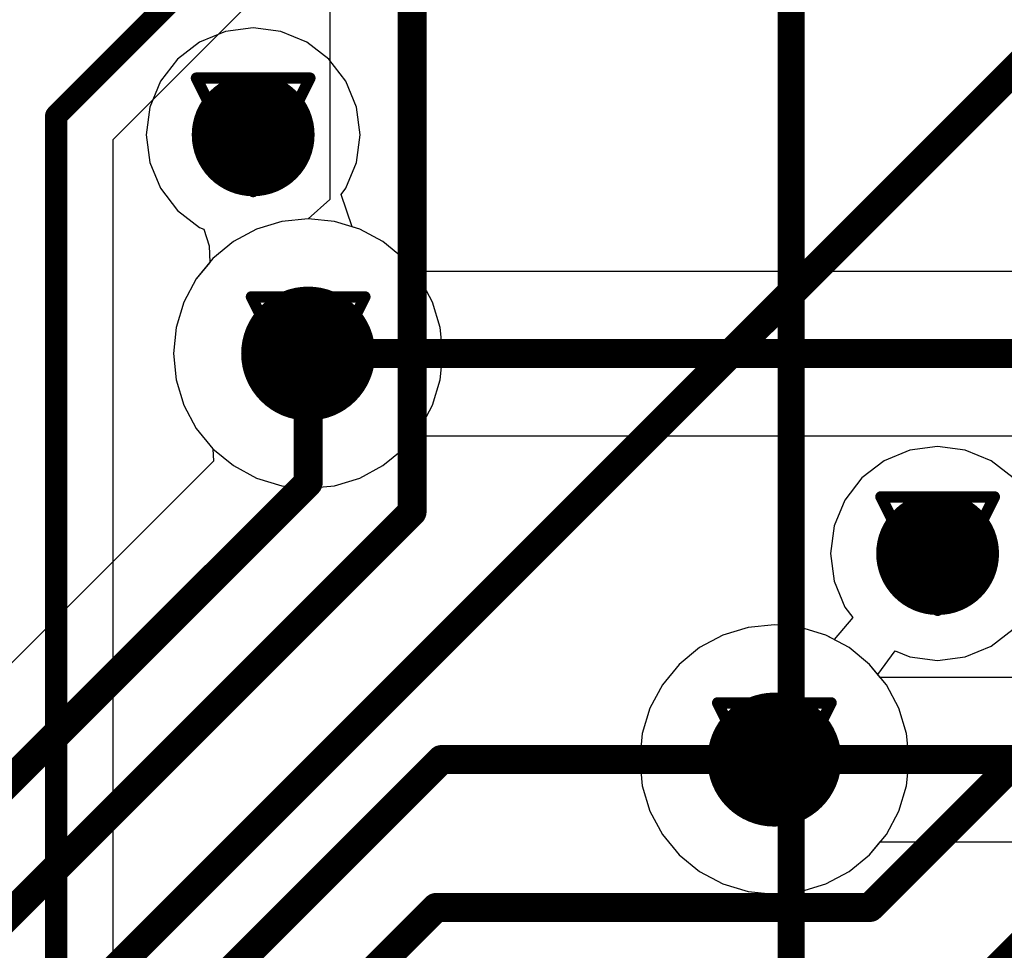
# Model space of a CAD drawing. Header units: millimetres. Extents: x 138 to 555, y 26 to 334.
# Tile 664 of 713: x 348.37 to 352.77, y 282.89 to 287.05. Entities that reach past the tile are written whole.
import ezdxf

# ---------------------------------------------------------------- set-up
doc = ezdxf.new("R2010")
doc.units = ezdxf.units.MM
for name, color, linetype in [('BottomLayer', 5, 'Continuous'), ('DrillDrawing', 1, 'Continuous'), ('Mechanical27', 56, 'Continuous'), ('MidLayer1', 16, 'Continuous'), ('MidLayer2', 76, 'Continuous'), ('MidLayer3', 90, 'Continuous'), ('MidLayer4', 156, 'Continuous'), ('MultiLayer', 9, 'Continuous'), ('TopLayer', 1, 'Continuous'), ('TopOverlay', 2, 'Continuous'), ('ViaHoleLayer', 16, 'Continuous')]:
    doc.layers.add(name, color=color, linetype=linetype)

# ---------------------------------------------------------------- blocks, each defined once
blk = doc.blocks.new('CON_SAMTEC_CLM_120_02_L_D_R__________C______503')
at = {"layer": 'Mechanical27', "const_width": 0.01}
blk.add_lwpolyline([(-10, -12), (-10, -0.35)], dxfattribs=at)
at = {"layer": 'TopOverlay', "const_width": 0.12}
blk.add_lwpolyline([(-10, -12), (-10, -0.35)], dxfattribs=at)

msp = doc.modelspace()

# ---------------------------------------------------------------- linework, layer by layer
at = {"layer": 'BottomLayer'}
for p, q in [((348.7852, 286.5182), (350.9954, 288.7283)), ((348.7852, 264.4795), (348.7852, 286.5182)), ((349.5406, 286.1506), (349.4275, 286.1163)), ((349.6582, 286.1622), (349.5406, 286.1506)), ((349.7759, 286.1506), (349.6582, 286.1622)), ((349.889, 286.1163), (349.7759, 286.1506)), ((349.4275, 286.1163), (349.3233, 286.0605)), ((349.9932, 286.0605), (349.889, 286.1163)), ((349.3233, 286.0605), (349.2319, 285.9856)), ((350.0846, 285.9856), (349.9932, 286.0605)), ((349.2319, 285.9856), (349.157, 285.8942)), ((350.1323, 285.9274), (350.0846, 285.9856)), ((354.3272, 285.9274), (350.1323, 285.9274)), ((349.157, 285.8942), (349.1012, 285.79)), ((349.1012, 285.79), (349.0669, 285.6769)), ((349.0669, 285.6769), (349.0553, 285.5593)), ((349.0553, 285.5593), (349.0669, 285.4416)), ((349.0669, 285.4416), (349.1012, 285.3285)), ((349.1012, 285.3285), (349.157, 285.2243)), ((349.157, 285.2243), (349.2319, 285.1329)), ((350.0846, 285.1329), (350.1323, 285.1911)), ((350.1323, 285.1911), (353.1862, 285.1911)), ((349.2319, 285.1329), (349.3233, 285.058)), ((349.9932, 285.058), (350.0846, 285.1329)), ((349.3233, 285.058), (349.4275, 285.0022)), ((349.889, 285.0022), (349.9932, 285.058)), ((349.4275, 285.0022), (349.5406, 284.9679)), ((349.7759, 284.9679), (349.889, 285.0022)), ((349.5406, 284.9679), (349.6582, 284.9564)), ((349.6582, 284.9564), (349.7759, 284.9679)), ((351.6279, 284.3327), (351.5148, 284.2984)), ((351.7455, 284.3443), (351.6279, 284.3327)), ((351.8632, 284.3327), (351.7455, 284.3443)), ((351.9763, 284.2984), (351.8632, 284.3327)), ((351.5148, 284.2984), (351.4106, 284.2427)), ((352.0805, 284.2427), (351.9763, 284.2984)), ((351.4106, 284.2427), (351.3192, 284.1677)), ((352.1718, 284.1677), (352.0805, 284.2427)), ((351.3192, 284.1677), (351.2442, 284.0763)), ((352.2196, 284.1095), (352.1718, 284.1677)), ((351.2442, 284.0763), (351.1885, 283.9721)), ((352.9033, 284.1095), (352.2196, 284.1095)), ((351.1885, 283.9721), (351.1542, 283.859)), ((351.1542, 283.859), (351.1426, 283.7414)), ((351.1426, 283.7414), (351.1542, 283.6238)), ((351.1542, 283.6238), (351.1885, 283.5107)), ((351.1885, 283.5107), (351.2442, 283.4064)), ((351.2442, 283.4064), (351.3192, 283.3151)), ((352.1718, 283.3151), (352.2196, 283.3732)), ((352.2196, 283.3732), (358.0836, 283.3732)), ((351.3192, 283.3151), (351.4106, 283.2401)), ((352.0805, 283.2401), (352.1718, 283.3151)), ((351.4106, 283.2401), (351.5148, 283.1844)), ((351.9763, 283.1844), (352.0805, 283.2401)), ((351.5148, 283.1844), (351.6279, 283.1501)), ((351.6279, 283.1501), (351.7455, 283.1385)), ((351.7455, 283.1385), (351.8632, 283.1501)), ((351.8632, 283.1501), (351.9763, 283.1844))]:
    msp.add_line(p, q, dxfattribs=at)
for points, const_width in [([(348.5303, 286.6238), (351.1225, 289.2159)], 0.1), ([(348.5303, 264.3739), (348.5303, 286.6238)], 0.1), ([(349.6582, 285.5593), (356.6687, 285.5593)], 0.13), ([(351.7455, 283.7414), (358.2361, 283.7414)], 0.13)]:
    msp.add_lwpolyline(points, dxfattribs=dict(at, const_width=const_width))
for points, const_width in [([(349.2745, 286.5389, 1), (349.5495, 286.5389, 1)], 0.275), ([(348.5053, 286.6238, 1), (348.5553, 286.6238, 1)], 0.05), ([(348.5053, 286.6238, 1), (348.5553, 286.6238, 1)], 0.05), ([(349.5082, 285.5593, 1), (349.8082, 285.5593, 1)], 0.3), ([(349.6257, 285.5593, 1), (349.6907, 285.5593, 1)], 0.065), ([(352.3388, 284.6638, 1), (352.6138, 284.6638, 1)], 0.275), ([(351.5955, 283.7414, 1), (351.8955, 283.7414, 1)], 0.3), ([(351.713, 283.7414, 1), (351.778, 283.7414, 1)], 0.065)]:
    msp.add_lwpolyline(points, format="xyb", close=True, dxfattribs=dict(at, const_width=const_width))
at = {"layer": 'DrillDrawing', "const_width": 0.0508}
for points in [[(349.158, 286.7929), (349.666, 286.7929)], [(349.158, 286.7929), (349.412, 286.2849)], [(349.412, 286.2849), (349.666, 286.7929)], [(349.2596, 286.6913), (349.5644, 286.6913)], [(349.2596, 286.6913), (349.412, 286.3865)], [(349.412, 286.3865), (349.5644, 286.6913)], [(349.4042, 285.8133), (349.9122, 285.8133)], [(349.4042, 285.8133), (349.6582, 285.3053)], [(349.6582, 285.3053), (349.9122, 285.8133)], [(349.5058, 285.7117), (349.8106, 285.7117)], [(349.5058, 285.7117), (349.6582, 285.4069)], [(349.6582, 285.4069), (349.8106, 285.7117)], [(352.2223, 284.9178), (352.7303, 284.9178)], [(352.2223, 284.9178), (352.4763, 284.4098)], [(352.4763, 284.4098), (352.7303, 284.9178)], [(352.3239, 284.8162), (352.6287, 284.8162)], [(352.3239, 284.8162), (352.4763, 284.5114)], [(352.4763, 284.5114), (352.6287, 284.8162)], [(351.4915, 283.9954), (351.9995, 283.9954)], [(351.4915, 283.9954), (351.7455, 283.4874)], [(351.7455, 283.4874), (351.9995, 283.9954)], [(351.5931, 283.8938), (351.8979, 283.8938)], [(351.5931, 283.8938), (351.7455, 283.589)], [(351.7455, 283.589), (351.8979, 283.8938)]]:
    msp.add_lwpolyline(points, dxfattribs=at)
at = {"layer": 'DrillDrawing', "const_width": 0.0254}
for points in [[(349.1453, 286.7929, 1), (349.1707, 286.7929, 1)], [(349.1453, 286.7929, 1), (349.1707, 286.7929, 1)], [(349.6533, 286.7929, 1), (349.6787, 286.7929, 1)], [(349.6533, 286.7929, 1), (349.6787, 286.7929, 1)], [(349.2469, 286.6913, 1), (349.2723, 286.6913, 1)], [(349.2469, 286.6913, 1), (349.2723, 286.6913, 1)], [(349.5517, 286.6913, 1), (349.5771, 286.6913, 1)], [(349.5517, 286.6913, 1), (349.5771, 286.6913, 1)], [(349.3993, 286.3865, 1), (349.4247, 286.3865, 1)], [(349.3993, 286.3865, 1), (349.4247, 286.3865, 1)], [(349.3993, 286.2849, 1), (349.4247, 286.2849, 1)], [(349.3993, 286.2849, 1), (349.4247, 286.2849, 1)], [(349.3915, 285.8133, 1), (349.4169, 285.8133, 1)], [(349.3915, 285.8133, 1), (349.4169, 285.8133, 1)], [(349.8995, 285.8133, 1), (349.9249, 285.8133, 1)], [(349.8995, 285.8133, 1), (349.9249, 285.8133, 1)], [(349.4931, 285.7117, 1), (349.5185, 285.7117, 1)], [(349.4931, 285.7117, 1), (349.5185, 285.7117, 1)], [(349.7979, 285.7117, 1), (349.8233, 285.7117, 1)], [(349.7979, 285.7117, 1), (349.8233, 285.7117, 1)], [(349.6455, 285.4069, 1), (349.6709, 285.4069, 1)], [(349.6455, 285.4069, 1), (349.6709, 285.4069, 1)], [(349.6455, 285.3053, 1), (349.6709, 285.3053, 1)], [(349.6455, 285.3053, 1), (349.6709, 285.3053, 1)], [(352.2096, 284.9178, 1), (352.235, 284.9178, 1)], [(352.2096, 284.9178, 1), (352.235, 284.9178, 1)], [(352.7176, 284.9178, 1), (352.743, 284.9178, 1)], [(352.7176, 284.9178, 1), (352.743, 284.9178, 1)], [(352.3112, 284.8162, 1), (352.3366, 284.8162, 1)], [(352.3112, 284.8162, 1), (352.3366, 284.8162, 1)], [(352.616, 284.8162, 1), (352.6414, 284.8162, 1)], [(352.616, 284.8162, 1), (352.6414, 284.8162, 1)], [(352.4636, 284.5114, 1), (352.489, 284.5114, 1)], [(352.4636, 284.5114, 1), (352.489, 284.5114, 1)], [(352.4636, 284.4098, 1), (352.489, 284.4098, 1)], [(352.4636, 284.4098, 1), (352.489, 284.4098, 1)], [(351.4788, 283.9954, 1), (351.5042, 283.9954, 1)], [(351.4788, 283.9954, 1), (351.5042, 283.9954, 1)], [(351.9868, 283.9954, 1), (352.0122, 283.9954, 1)], [(351.9868, 283.9954, 1), (352.0122, 283.9954, 1)], [(351.5804, 283.8938, 1), (351.6058, 283.8938, 1)], [(351.5804, 283.8938, 1), (351.6058, 283.8938, 1)], [(351.8852, 283.8938, 1), (351.9106, 283.8938, 1)], [(351.8852, 283.8938, 1), (351.9106, 283.8938, 1)], [(351.7328, 283.589, 1), (351.7582, 283.589, 1)], [(351.7328, 283.589, 1), (351.7582, 283.589, 1)], [(351.7328, 283.4874, 1), (351.7582, 283.4874, 1)], [(351.7328, 283.4874, 1), (351.7582, 283.4874, 1)]]:
    msp.add_lwpolyline(points, format="xyb", close=True, dxfattribs=at)
at = {"layer": 'MidLayer1'}
for p, q in [((349.288, 287.0016), (349.1724, 286.9538)), ((349.412, 287.018), (349.288, 287.0016)), ((349.536, 287.0016), (349.412, 287.018)), ((349.6515, 286.9538), (349.536, 287.0016)), ((349.1724, 286.9538), (349.0732, 286.8776)), ((349.7508, 286.8776), (349.6515, 286.9538)), ((349.0732, 286.8776), (348.9971, 286.7784)), ((349.8269, 286.7784), (349.7508, 286.8776)), ((348.9971, 286.7784), (348.9492, 286.6629)), ((349.8748, 286.6629), (349.8269, 286.7784)), ((348.9492, 286.6629), (348.9329, 286.5389)), ((349.8911, 286.5389), (349.8748, 286.6629)), ((348.9329, 286.5389), (348.9492, 286.4149)), ((349.8748, 286.4149), (349.8911, 286.5389)), ((348.9492, 286.4149), (348.9971, 286.2993)), ((349.8269, 286.2993), (349.8748, 286.4149)), ((348.9971, 286.2993), (349.0732, 286.2001)), ((349.8055, 286.2714), (349.8269, 286.2993)), ((349.8545, 286.1267), (349.8055, 286.2714)), ((349.0732, 286.2001), (349.1724, 286.124)), ((349.1724, 286.124), (349.191, 286.1163)), ((349.191, 286.1163), (349.2143, 286.0418)), ((349.889, 286.1163), (349.8545, 286.1267)), ((349.9932, 286.0605), (349.889, 286.1163)), ((350.0846, 285.9856), (349.9932, 286.0605)), ((349.2143, 286.0418), (349.2174, 285.9679)), ((349.2174, 285.9679), (349.157, 285.8942)), ((350.1595, 285.8942), (350.0846, 285.9856)), ((349.157, 285.8942), (349.1012, 285.79)), ((350.2153, 285.79), (350.1595, 285.8942)), ((349.1012, 285.79), (349.0669, 285.6769)), ((350.2496, 285.6769), (350.2153, 285.79)), ((349.0669, 285.6769), (349.0553, 285.5593)), ((350.2612, 285.5593), (350.2496, 285.6769)), ((349.0553, 285.5593), (349.0669, 285.4416)), ((350.2496, 285.4416), (350.2612, 285.5593)), ((349.0669, 285.4416), (349.1012, 285.3285)), ((350.2153, 285.3285), (350.2496, 285.4416)), ((349.1012, 285.3285), (349.157, 285.2243)), ((350.1595, 285.2243), (350.2153, 285.3285)), ((349.157, 285.2243), (349.2319, 285.1329)), ((350.0846, 285.1329), (350.1595, 285.2243)), ((349.2319, 285.1329), (349.3233, 285.058)), ((349.9932, 285.058), (350.0846, 285.1329)), ((352.3523, 285.1266), (352.2367, 285.0787)), ((352.4763, 285.1429), (352.3523, 285.1266)), ((352.6003, 285.1266), (352.4763, 285.1429)), ((352.7158, 285.0787), (352.6003, 285.1266)), ((349.3233, 285.058), (349.4275, 285.0022)), ((349.889, 285.0022), (349.9932, 285.058)), ((352.2367, 285.0787), (352.1375, 285.0026)), ((352.815, 285.0026), (352.7158, 285.0787)), ((349.4275, 285.0022), (349.5406, 284.9679)), ((349.7759, 284.9679), (349.889, 285.0022)), ((352.1375, 285.0026), (352.0613, 284.9034)), ((349.5406, 284.9679), (349.6582, 284.9564)), ((349.6582, 284.9564), (349.7759, 284.9679)), ((352.0613, 284.9034), (352.0135, 284.7878)), ((352.0135, 284.7878), (351.9972, 284.6638)), ((351.9972, 284.6638), (352.0135, 284.5398)), ((352.0135, 284.5398), (352.0613, 284.4243)), ((352.0613, 284.4243), (352.0969, 284.3779)), ((352.0969, 284.3779), (352.0128, 284.2788)), ((351.6279, 284.3327), (351.5148, 284.2984)), ((351.7455, 284.3443), (351.6279, 284.3327)), ((351.8632, 284.3327), (351.7455, 284.3443)), ((351.9763, 284.2984), (351.8632, 284.3327)), ((351.5148, 284.2984), (351.4106, 284.2427)), ((352.0128, 284.2788), (351.9763, 284.2984)), ((352.7158, 284.2489), (352.815, 284.325)), ((352.6003, 284.201), (352.7158, 284.2489)), ((351.4106, 284.2427), (351.3192, 284.1677)), ((352.2084, 284.1231), (352.2864, 284.2283)), ((352.2864, 284.2283), (352.3523, 284.201)), ((352.3523, 284.201), (352.4763, 284.1847)), ((352.4763, 284.1847), (352.6003, 284.201)), ((351.3192, 284.1677), (351.2442, 284.0763)), ((352.2468, 284.0763), (352.2084, 284.1231)), ((351.2442, 284.0763), (351.1885, 283.9721)), ((352.3025, 283.9721), (352.2468, 284.0763)), ((351.1885, 283.9721), (351.1542, 283.859)), ((352.3368, 283.859), (352.3025, 283.9721)), ((351.1542, 283.859), (351.1426, 283.7414)), ((352.3484, 283.7414), (352.3368, 283.859)), ((351.1426, 283.7414), (351.1542, 283.6238)), ((352.3368, 283.6238), (352.3484, 283.7414)), ((351.1542, 283.6238), (351.1885, 283.5107)), ((352.3025, 283.5107), (352.3368, 283.6238)), ((351.1885, 283.5107), (351.2442, 283.4064)), ((352.2468, 283.4064), (352.3025, 283.5107)), ((351.2442, 283.4064), (351.3192, 283.3151)), ((352.1718, 283.3151), (352.2468, 283.4064)), ((351.3192, 283.3151), (351.4106, 283.2401)), ((352.0805, 283.2401), (352.1718, 283.3151)), ((351.4106, 283.2401), (351.5148, 283.1844)), ((351.9763, 283.1844), (352.0805, 283.2401)), ((351.5148, 283.1844), (351.6279, 283.1501)), ((351.6279, 283.1501), (351.7455, 283.1385)), ((351.7455, 283.1385), (351.8632, 283.1501)), ((351.8632, 283.1501), (351.9763, 283.1844))]:
    msp.add_line(p, q, dxfattribs=at)
for points, const_width in [([(349.2745, 286.5389, 1), (349.5495, 286.5389, 1)], 0.275), ([(349.5082, 285.5593, 1), (349.8082, 285.5593, 1)], 0.3), ([(352.3388, 284.6638, 1), (352.6138, 284.6638, 1)], 0.275), ([(351.5955, 283.7414, 1), (351.8955, 283.7414, 1)], 0.3)]:
    msp.add_lwpolyline(points, format="xyb", close=True, dxfattribs=dict(at, const_width=const_width))
at = {"layer": 'MidLayer2'}
for p, q in [((349.5406, 286.1506), (349.4275, 286.1163)), ((349.6582, 286.1622), (349.5406, 286.1506)), ((349.7759, 286.1506), (349.6582, 286.1622)), ((349.889, 286.1163), (349.7759, 286.1506)), ((349.4275, 286.1163), (349.3233, 286.0605)), ((349.9932, 286.0605), (349.889, 286.1163)), ((349.3233, 286.0605), (349.2319, 285.9856)), ((350.0846, 285.9856), (349.9932, 286.0605)), ((349.2319, 285.9856), (349.157, 285.8942)), ((350.1595, 285.8942), (350.0846, 285.9856)), ((349.157, 285.8942), (349.1012, 285.79)), ((350.2153, 285.79), (350.1595, 285.8942)), ((349.1012, 285.79), (349.0669, 285.6769)), ((350.2496, 285.6769), (350.2153, 285.79)), ((349.0669, 285.6769), (349.0553, 285.5593)), ((350.2612, 285.5593), (350.2496, 285.6769)), ((349.0553, 285.5593), (349.0669, 285.4416)), ((350.2496, 285.4416), (350.2612, 285.5593)), ((349.0669, 285.4416), (349.1012, 285.3285)), ((350.2153, 285.3285), (350.2496, 285.4416)), ((349.1012, 285.3285), (349.157, 285.2243)), ((350.1595, 285.2243), (350.2153, 285.3285)), ((349.157, 285.2243), (349.2319, 285.1329)), ((350.0846, 285.1329), (350.1595, 285.2243)), ((349.2319, 285.1329), (349.3233, 285.058)), ((349.9932, 285.058), (350.0846, 285.1329)), ((349.3233, 285.058), (349.4275, 285.0022)), ((349.889, 285.0022), (349.9932, 285.058)), ((349.4275, 285.0022), (349.5406, 284.9679)), ((349.7759, 284.9679), (349.889, 285.0022)), ((349.5406, 284.9679), (349.6582, 284.9564)), ((349.6582, 284.9564), (349.7759, 284.9679)), ((351.6279, 284.3327), (351.5148, 284.2984)), ((351.7455, 284.3443), (351.6279, 284.3327)), ((351.8632, 284.3327), (351.7455, 284.3443)), ((351.9763, 284.2984), (351.8632, 284.3327)), ((351.5148, 284.2984), (351.4106, 284.2427)), ((352.0805, 284.2427), (351.9763, 284.2984)), ((351.4106, 284.2427), (351.3192, 284.1677)), ((352.1718, 284.1677), (352.0805, 284.2427)), ((351.3192, 284.1677), (351.2442, 284.0763)), ((352.2468, 284.0763), (352.1718, 284.1677)), ((351.2442, 284.0763), (351.1885, 283.9721)), ((352.3025, 283.9721), (352.2468, 284.0763)), ((351.1885, 283.9721), (351.1542, 283.859)), ((352.3368, 283.859), (352.3025, 283.9721)), ((351.1542, 283.859), (351.1426, 283.7414)), ((352.3484, 283.7414), (352.3368, 283.859)), ((351.1426, 283.7414), (351.1542, 283.6238)), ((352.3368, 283.6238), (352.3484, 283.7414)), ((351.1542, 283.6238), (351.1885, 283.5107)), ((352.3025, 283.5107), (352.3368, 283.6238)), ((351.1885, 283.5107), (351.2442, 283.4064)), ((352.2468, 283.4064), (352.3025, 283.5107)), ((351.2442, 283.4064), (351.3192, 283.3151)), ((352.1718, 283.3151), (352.2468, 283.4064)), ((351.3192, 283.3151), (351.4106, 283.2401)), ((352.0805, 283.2401), (352.1718, 283.3151)), ((351.4106, 283.2401), (351.5148, 283.1844)), ((351.9763, 283.1844), (352.0805, 283.2401)), ((351.5148, 283.1844), (351.6279, 283.1501)), ((351.6279, 283.1501), (351.7455, 283.1385)), ((351.7455, 283.1385), (351.8632, 283.1501)), ((351.8632, 283.1501), (351.9763, 283.1844))]:
    msp.add_line(p, q, dxfattribs=at)
for points, const_width in [([(349.2745, 286.5389, 1), (349.5495, 286.5389, 1)], 0.275), ([(349.5082, 285.5593, 1), (349.8082, 285.5593, 1)], 0.3), ([(352.3388, 284.6638, 1), (352.6138, 284.6638, 1)], 0.275), ([(351.5955, 283.7414, 1), (351.8955, 283.7414, 1)], 0.3)]:
    msp.add_lwpolyline(points, format="xyb", close=True, dxfattribs=dict(at, const_width=const_width))
at = {"layer": 'MidLayer3'}
for p, q in [((349.5406, 286.1506), (349.4275, 286.1163)), ((349.6582, 286.1622), (349.5406, 286.1506)), ((349.7759, 286.1506), (349.6582, 286.1622)), ((349.889, 286.1163), (349.7759, 286.1506)), ((349.4275, 286.1163), (349.3233, 286.0605)), ((349.9932, 286.0605), (349.889, 286.1163)), ((349.3233, 286.0605), (349.2319, 285.9856)), ((350.0846, 285.9856), (349.9932, 286.0605)), ((349.2319, 285.9856), (349.157, 285.8942)), ((350.1595, 285.8942), (350.0846, 285.9856)), ((349.157, 285.8942), (349.1012, 285.79)), ((350.2153, 285.79), (350.1595, 285.8942)), ((349.1012, 285.79), (349.0669, 285.6769)), ((350.2496, 285.6769), (350.2153, 285.79)), ((349.0669, 285.6769), (349.0553, 285.5593)), ((350.2612, 285.5593), (350.2496, 285.6769)), ((349.0553, 285.5593), (349.0669, 285.4416)), ((350.2496, 285.4416), (350.2612, 285.5593)), ((349.0669, 285.4416), (349.1012, 285.3285)), ((350.2153, 285.3285), (350.2496, 285.4416)), ((349.1012, 285.3285), (349.157, 285.2243)), ((350.1595, 285.2243), (350.2153, 285.3285)), ((349.157, 285.2243), (349.2319, 285.1329)), ((350.0846, 285.1329), (350.1595, 285.2243)), ((349.2319, 285.1329), (349.3233, 285.058)), ((349.9932, 285.058), (350.0846, 285.1329)), ((349.3233, 285.058), (349.4275, 285.0022)), ((349.889, 285.0022), (349.9932, 285.058)), ((349.4275, 285.0022), (349.5406, 284.9679)), ((349.7759, 284.9679), (349.889, 285.0022)), ((349.5406, 284.9679), (349.6582, 284.9564)), ((349.6582, 284.9564), (349.7759, 284.9679)), ((351.6279, 284.3327), (351.5148, 284.2984)), ((351.7455, 284.3443), (351.6279, 284.3327)), ((351.8632, 284.3327), (351.7455, 284.3443)), ((351.9763, 284.2984), (351.8632, 284.3327)), ((351.5148, 284.2984), (351.4106, 284.2427)), ((352.0805, 284.2427), (351.9763, 284.2984)), ((351.4106, 284.2427), (351.3192, 284.1677)), ((352.1718, 284.1677), (352.0805, 284.2427)), ((351.3192, 284.1677), (351.2442, 284.0763)), ((352.2468, 284.0763), (352.1718, 284.1677)), ((351.2442, 284.0763), (351.1885, 283.9721)), ((352.3025, 283.9721), (352.2468, 284.0763)), ((351.1885, 283.9721), (351.1542, 283.859)), ((352.3368, 283.859), (352.3025, 283.9721)), ((351.1542, 283.859), (351.1426, 283.7414)), ((352.3484, 283.7414), (352.3368, 283.859)), ((351.1426, 283.7414), (351.1542, 283.6238)), ((352.3368, 283.6238), (352.3484, 283.7414)), ((351.1542, 283.6238), (351.1885, 283.5107)), ((352.3025, 283.5107), (352.3368, 283.6238)), ((351.1885, 283.5107), (351.2442, 283.4064)), ((352.2468, 283.4064), (352.3025, 283.5107)), ((351.2442, 283.4064), (351.3192, 283.3151)), ((352.1718, 283.3151), (352.2468, 283.4064)), ((351.3192, 283.3151), (351.4106, 283.2401)), ((352.0805, 283.2401), (352.1718, 283.3151)), ((351.4106, 283.2401), (351.5148, 283.1844)), ((351.9763, 283.1844), (352.0805, 283.2401)), ((351.5148, 283.1844), (351.6279, 283.1501)), ((351.6279, 283.1501), (351.7455, 283.1385)), ((351.7455, 283.1385), (351.8632, 283.1501)), ((351.8632, 283.1501), (351.9763, 283.1844))]:
    msp.add_line(p, q, dxfattribs=at)
for points, const_width in [([(349.2745, 286.5389, 1), (349.5495, 286.5389, 1)], 0.275), ([(349.5082, 285.5593, 1), (349.8082, 285.5593, 1)], 0.3), ([(352.3388, 284.6638, 1), (352.6138, 284.6638, 1)], 0.275), ([(351.5955, 283.7414, 1), (351.8955, 283.7414, 1)], 0.3)]:
    msp.add_lwpolyline(points, format="xyb", close=True, dxfattribs=dict(at, const_width=const_width))
at = {"layer": 'MidLayer4'}
for p, q in [((349.288, 287.0016), (349.1724, 286.9538)), ((349.412, 287.018), (349.288, 287.0016)), ((349.536, 287.0016), (349.412, 287.018)), ((349.6515, 286.9538), (349.536, 287.0016)), ((349.1724, 286.9538), (349.0732, 286.8776)), ((349.7508, 286.8776), (349.6515, 286.9538)), ((349.0732, 286.8776), (348.9971, 286.7784)), ((349.8269, 286.7784), (349.7508, 286.8776)), ((348.9971, 286.7784), (348.9492, 286.6629)), ((349.8748, 286.6629), (349.8269, 286.7784)), ((348.9492, 286.6629), (348.9329, 286.5389)), ((349.8911, 286.5389), (349.8748, 286.6629)), ((348.9329, 286.5389), (348.9492, 286.4149)), ((349.8748, 286.4149), (349.8911, 286.5389)), ((348.9492, 286.4149), (348.9971, 286.2993)), ((349.8269, 286.2993), (349.8748, 286.4149)), ((348.9971, 286.2993), (349.0732, 286.2001)), ((349.8055, 286.2714), (349.8269, 286.2993)), ((349.8545, 286.1267), (349.8055, 286.2714)), ((349.0732, 286.2001), (349.1724, 286.124)), ((349.1724, 286.124), (349.191, 286.1163)), ((349.191, 286.1163), (349.2143, 286.0418)), ((349.889, 286.1163), (349.8545, 286.1267)), ((349.9932, 286.0605), (349.889, 286.1163)), ((350.0846, 285.9856), (349.9932, 286.0605)), ((349.2143, 286.0418), (349.2174, 285.9679)), ((349.2174, 285.9679), (349.157, 285.8942)), ((350.1595, 285.8942), (350.0846, 285.9856)), ((349.157, 285.8942), (349.1012, 285.79)), ((350.2153, 285.79), (350.1595, 285.8942)), ((349.1012, 285.79), (349.0669, 285.6769)), ((350.2496, 285.6769), (350.2153, 285.79)), ((349.0669, 285.6769), (349.0553, 285.5593)), ((350.2612, 285.5593), (350.2496, 285.6769)), ((349.0553, 285.5593), (349.0669, 285.4416)), ((350.2496, 285.4416), (350.2612, 285.5593)), ((349.0669, 285.4416), (349.1012, 285.3285)), ((350.2153, 285.3285), (350.2496, 285.4416)), ((349.1012, 285.3285), (349.157, 285.2243)), ((350.1595, 285.2243), (350.2153, 285.3285)), ((349.157, 285.2243), (349.2319, 285.1329)), ((350.0846, 285.1329), (350.1595, 285.2243)), ((349.2319, 285.1329), (349.3233, 285.058)), ((349.9932, 285.058), (350.0846, 285.1329)), ((352.3523, 285.1266), (352.2367, 285.0787)), ((352.4763, 285.1429), (352.3523, 285.1266)), ((352.6003, 285.1266), (352.4763, 285.1429)), ((352.7158, 285.0787), (352.6003, 285.1266)), ((349.3233, 285.058), (349.4275, 285.0022)), ((349.889, 285.0022), (349.9932, 285.058)), ((352.2367, 285.0787), (352.1375, 285.0026)), ((352.815, 285.0026), (352.7158, 285.0787)), ((349.4275, 285.0022), (349.5406, 284.9679)), ((349.7759, 284.9679), (349.889, 285.0022)), ((352.1375, 285.0026), (352.0613, 284.9034)), ((349.5406, 284.9679), (349.6582, 284.9564)), ((349.6582, 284.9564), (349.7759, 284.9679)), ((352.0613, 284.9034), (352.0135, 284.7878)), ((352.0135, 284.7878), (351.9972, 284.6638)), ((351.9972, 284.6638), (352.0135, 284.5398)), ((352.0135, 284.5398), (352.0613, 284.4243)), ((352.0613, 284.4243), (352.0969, 284.3779)), ((352.0969, 284.3779), (352.0128, 284.2788)), ((351.6279, 284.3327), (351.5148, 284.2984)), ((351.7455, 284.3443), (351.6279, 284.3327)), ((351.8632, 284.3327), (351.7455, 284.3443)), ((351.9763, 284.2984), (351.8632, 284.3327)), ((351.5148, 284.2984), (351.4106, 284.2427)), ((352.0128, 284.2788), (351.9763, 284.2984)), ((352.7158, 284.2489), (352.815, 284.325)), ((352.6003, 284.201), (352.7158, 284.2489)), ((351.4106, 284.2427), (351.3192, 284.1677)), ((352.2084, 284.1231), (352.2864, 284.2283)), ((352.2864, 284.2283), (352.3523, 284.201)), ((352.3523, 284.201), (352.4763, 284.1847)), ((352.4763, 284.1847), (352.6003, 284.201)), ((351.3192, 284.1677), (351.2442, 284.0763)), ((352.2468, 284.0763), (352.2084, 284.1231)), ((351.2442, 284.0763), (351.1885, 283.9721)), ((352.3025, 283.9721), (352.2468, 284.0763)), ((351.1885, 283.9721), (351.1542, 283.859)), ((352.3368, 283.859), (352.3025, 283.9721)), ((351.1542, 283.859), (351.1426, 283.7414)), ((352.3484, 283.7414), (352.3368, 283.859)), ((351.1426, 283.7414), (351.1542, 283.6238)), ((352.3368, 283.6238), (352.3484, 283.7414)), ((351.1542, 283.6238), (351.1885, 283.5107)), ((352.3025, 283.5107), (352.3368, 283.6238)), ((351.1885, 283.5107), (351.2442, 283.4064)), ((352.2468, 283.4064), (352.3025, 283.5107)), ((351.2442, 283.4064), (351.3192, 283.3151)), ((352.1718, 283.3151), (352.2468, 283.4064)), ((351.3192, 283.3151), (351.4106, 283.2401)), ((352.0805, 283.2401), (352.1718, 283.3151)), ((351.4106, 283.2401), (351.5148, 283.1844)), ((351.9763, 283.1844), (352.0805, 283.2401)), ((351.5148, 283.1844), (351.6279, 283.1501)), ((351.6279, 283.1501), (351.7455, 283.1385)), ((351.7455, 283.1385), (351.8632, 283.1501)), ((351.8632, 283.1501), (351.9763, 283.1844))]:
    msp.add_line(p, q, dxfattribs=at)
for points, const_width in [([(349.2745, 286.5389, 1), (349.5495, 286.5389, 1)], 0.275), ([(349.5082, 285.5593, 1), (349.8082, 285.5593, 1)], 0.3), ([(352.3388, 284.6638, 1), (352.6138, 284.6638, 1)], 0.275), ([(351.5955, 283.7414, 1), (351.8955, 283.7414, 1)], 0.3)]:
    msp.add_lwpolyline(points, format="xyb", close=True, dxfattribs=dict(at, const_width=const_width))
at = {"layer": 'MultiLayer'}
for points, const_width in [([(349.2745, 286.5389, 1), (349.5495, 286.5389, 1)], 0.275), ([(349.5082, 285.5593, 1), (349.8082, 285.5593, 1)], 0.3), ([(352.3388, 284.6638, 1), (352.6138, 284.6638, 1)], 0.275), ([(351.5955, 283.7414, 1), (351.8955, 283.7414, 1)], 0.3)]:
    msp.add_lwpolyline(points, format="xyb", close=True, dxfattribs=dict(at, const_width=const_width))
at = {"layer": 'TopLayer'}
for p, q in [((349.7551, 289.3629), (349.7551, 286.2499)), ((349.7551, 286.2499), (349.6582, 286.1622)), ((349.5406, 286.1506), (349.4275, 286.1163)), ((349.6582, 286.1622), (349.5406, 286.1506)), ((349.4275, 286.1163), (349.3233, 286.0605)), ((349.3233, 286.0605), (349.2319, 285.9856)), ((349.2319, 285.9856), (349.157, 285.8942)), ((349.157, 285.8942), (349.1012, 285.79)), ((349.1012, 285.79), (349.0669, 285.6769)), ((349.0669, 285.6769), (349.0553, 285.5593)), ((349.0553, 285.5593), (349.0669, 285.4416)), ((349.0669, 285.4416), (349.1012, 285.3285)), ((349.1012, 285.3285), (349.157, 285.2243)), ((349.157, 285.2243), (349.2319, 285.1329)), ((349.2319, 285.1329), (349.2346, 285.0783)), ((349.2346, 285.0783), (304.838, 240.6817))]:
    msp.add_line(p, q, dxfattribs=at)
at = {"layer": 'TopLayer', "const_width": 0.13}
for points in [[(350.1232, 284.8502), (350.1232, 292.4328)], [(306.0461, 240.0563), (353.7094, 287.7195)], [(349.6582, 284.9812), (349.6582, 285.5593)], [(305.0983, 240.4213), (349.6582, 284.9812)], [(305.5721, 240.299), (350.1232, 284.8502)], [(352.1739, 283.0795), (353.5992, 284.5047)], [(352.3578, 282.4226), (354.3854, 284.4502)], [(306.6012, 240.0882), (350.2544, 283.7414)], [(350.2544, 283.7414), (351.7455, 283.7414)], [(307.2034, 240.0509), (350.232, 283.0795)], [(350.232, 283.0795), (352.1739, 283.0795)]]:
    msp.add_lwpolyline(points, dxfattribs=at)
at = {"layer": 'TopLayer'}
for points, const_width in [([(349.2745, 286.5389, 1), (349.5495, 286.5389, 1)], 0.275), ([(349.5082, 285.5593, 1), (349.8082, 285.5593, 1)], 0.3), ([(349.6257, 285.5593, 1), (349.6907, 285.5593, 1)], 0.065), ([(349.6257, 284.9812, 1), (349.6907, 284.9812, 1)], 0.065), ([(349.6257, 284.9812, 1), (349.6907, 284.9812, 1)], 0.065), ([(350.0908, 284.8502, 1), (350.1557, 284.8502, 1)], 0.065), ([(350.0908, 284.8502, 1), (350.1557, 284.8502, 1)], 0.065), ([(352.3388, 284.6638, 1), (352.6138, 284.6638, 1)], 0.275), ([(351.5955, 283.7414, 1), (351.8955, 283.7414, 1)], 0.3), ([(350.2219, 283.7414, 1), (350.2869, 283.7414, 1)], 0.065), ([(350.2219, 283.7414, 1), (350.2869, 283.7414, 1)], 0.065), ([(351.713, 283.7414, 1), (351.778, 283.7414, 1)], 0.065), ([(350.1995, 283.0795, 1), (350.2645, 283.0795, 1)], 0.065), ([(350.1995, 283.0795, 1), (350.2645, 283.0795, 1)], 0.065), ([(352.1414, 283.0795, 1), (352.2064, 283.0795, 1)], 0.065), ([(352.1414, 283.0795, 1), (352.2064, 283.0795, 1)], 0.065)]:
    msp.add_lwpolyline(points, format="xyb", close=True, dxfattribs=dict(at, const_width=const_width))
at = {"layer": 'ViaHoleLayer', "const_width": 0.15}
for points in [[(349.337, 286.5389, 1), (349.487, 286.5389, 1)], [(349.5833, 285.5593, 1), (349.7332, 285.5593, 1)], [(352.4013, 284.6638, 1), (352.5513, 284.6638, 1)], [(351.6705, 283.7414, 1), (351.8205, 283.7414, 1)]]:
    msp.add_lwpolyline(points, format="xyb", close=True, dxfattribs=at)

# ---------------------------------------------------------------- block references
at = {"rotation": 360}
msp.add_blockref('CON_SAMTEC_CLM_120_02_L_D_R__________C______503', (361.8205, 289.5074), dxfattribs=at)

doc.saveas('drawing.dxf')
